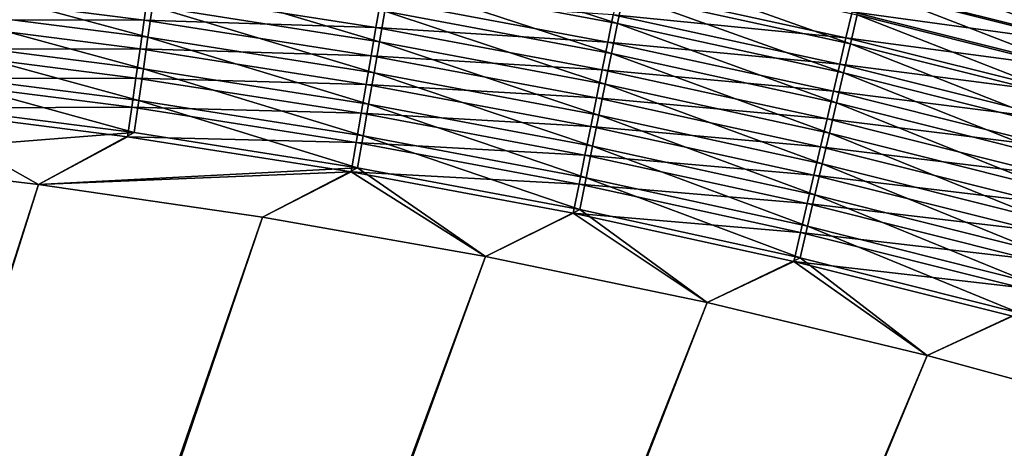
# Model space of a CAD drawing. Header units: metres. Extents: x -1 to 1402, y -1402 to 1.
# Tile 372 of 436: x 926 to 979, y -170 to -147. Entities that reach past the tile are written whole.
import ezdxf

# ---------------------------------------------------------------- set-up
doc = ezdxf.new("R2010")
doc.units = ezdxf.units.M

msp = doc.modelspace()

# ---------------------------------------------------------------- linework, layer by layer
at = {"layer": 'None0'}
for points in [[(945.740112, -143.552155, -500.254333), (957.729431, -147.449509, -500.922638), (945.463562, -145.150177, -500.923889)], [(957.729431, -147.449509, -500.922638), (945.740112, -143.552155, -500.254333), (958.052734, -145.860153, -500.252747)], [(958.369385, -144.303772, -499.508514), (970.287415, -148.535614, -500.251068), (958.052734, -145.860153, -500.252747)], [(958.369385, -144.303772, -499.508514), (970.650635, -146.989258, -499.506409), (970.287415, -148.535614, -500.251068)], [(983.244324, -148.5495, -498.686707), (971.005493, -145.478592, -498.689392), (971.351257, -144.006592, -497.802002)], [(971.351257, -144.006592, -497.802002), (983.635315, -147.088593, -497.798798), (983.244324, -148.5495, -498.686707)], [(944.895569, -148.431931, -502.033752), (932.65387, -146.506119, -502.034393), (932.892639, -144.844925, -501.518188)], [(932.892639, -144.844925, -501.518188), (945.181763, -146.778122, -501.517334), (944.895569, -148.431931, -502.033752)], [(920.349426, -144.929138, -502.035004), (932.411987, -148.18898, -502.472961), (920.154663, -146.617996, -502.473358)], [(920.349426, -144.929138, -502.035004), (932.65387, -146.506119, -502.034393), (932.411987, -148.18898, -502.472961)], [(945.463562, -145.150177, -500.923889), (957.400085, -149.068634, -501.516388), (945.181763, -146.778122, -501.517334)], [(945.463562, -145.150177, -500.923889), (957.729431, -147.449509, -500.922638), (957.400085, -149.068634, -501.516388)], [(919.744202, -147.258972, -499.552765), (932.212524, -147.269394, -499.148438), (919.922424, -145.703262, -499.148987)], [(919.922424, -145.703262, -499.148987), (932.212524, -147.269394, -499.148438), (932.431396, -145.73912, -498.673004)], [(932.212524, -147.269394, -499.148438), (944.703247, -147.660553, -498.672211), (932.431396, -145.73912, -498.673004)], [(932.431396, -145.73912, -498.673004), (944.703247, -147.660553, -498.672211), (944.96167, -146.160904, -498.12561)], [(957.50415, -146.983231, -497.507507), (970.049194, -148.219986, -496.820099), (957.794739, -145.549469, -496.821991)], [(969.916443, -150.114731, -500.921356), (957.729431, -147.449509, -500.922638), (958.052734, -145.860153, -500.252747)], [(957.794739, -145.549469, -496.821991), (970.049194, -148.219986, -496.820099), (970.375061, -146.828323, -496.067566)], [(958.052734, -145.860153, -500.252747), (970.287415, -148.535614, -500.251068), (969.916443, -150.114731, -500.921356)], [(970.375061, -146.828323, -496.067566), (982.943359, -148.536911, -495.247284), (970.692566, -145.472244, -495.250244)], [(971.005493, -145.478592, -498.689392), (982.84314, -150.048767, -499.504211), (970.650635, -146.989258, -499.506409)], [(970.692566, -145.472244, -495.250244), (982.943359, -148.536911, -495.247284), (983.292419, -147.229095, -494.366516)], [(982.84314, -150.048767, -499.504211), (971.005493, -145.478592, -498.689392), (983.244324, -148.5495, -498.686707)], [(932.65387, -146.506119, -502.034393), (944.605591, -150.1073, -502.472534), (932.411987, -148.18898, -502.472961)], [(944.605591, -150.1073, -502.472534), (932.65387, -146.506119, -502.034393), (944.895569, -148.431931, -502.033752)], [(944.703247, -147.660553, -498.672211), (957.207397, -148.447372, -498.124512), (944.96167, -146.160904, -498.12561)], [(944.96167, -146.160904, -498.12561), (957.207397, -148.447372, -498.124512), (957.50415, -146.983231, -497.507507)], [(920.154663, -146.617996, -502.473358), (932.167603, -149.889191, -502.833221), (919.957886, -148.324265, -502.833466)], [(920.154663, -146.617996, -502.473358), (932.411987, -148.18898, -502.472961), (932.167603, -149.889191, -502.833221)], [(945.181763, -146.778122, -501.517334), (957.065491, -150.713501, -502.033112), (944.895569, -148.431931, -502.033752)], [(945.181763, -146.778122, -501.517334), (957.400085, -149.068634, -501.516388), (957.065491, -150.713501, -502.033112)], [(957.207397, -148.447372, -498.124512), (969.715637, -149.644547, -497.505981), (957.50415, -146.983231, -497.507507)], [(957.50415, -146.983231, -497.507507), (969.715637, -149.644547, -497.505981), (970.049194, -148.219986, -496.820099)], [(970.049194, -148.219986, -496.820099), (982.584229, -149.882767, -496.065125), (970.375061, -146.828323, -496.067566)], [(970.650635, -146.989258, -499.506409), (982.432434, -151.583496, -500.249329), (970.287415, -148.535614, -500.251068)], [(970.375061, -146.828323, -496.067566), (982.584229, -149.882767, -496.065125), (982.943359, -148.536911, -495.247284)], [(970.650635, -146.989258, -499.506409), (982.84314, -150.048767, -499.504211), (982.432434, -151.583496, -500.249329)], [(919.564087, -148.830719, -499.88443), (931.990906, -148.819611, -499.552399), (919.744202, -147.258972, -499.552765)], [(919.744202, -147.258972, -499.552765), (931.990906, -148.819611, -499.552399), (932.212524, -147.269394, -499.148438)], [(931.990906, -148.819611, -499.552399), (944.440735, -149.184036, -499.147888), (932.212524, -147.269394, -499.148438)], [(932.212524, -147.269394, -499.148438), (944.440735, -149.184036, -499.147888), (944.703247, -147.660553, -498.672211)], [(957.729431, -147.449509, -500.922638), (969.538574, -151.723465, -501.515411), (957.400085, -149.068634, -501.516388)], [(969.538574, -151.723465, -501.515411), (957.729431, -147.449509, -500.922638), (969.916443, -150.114731, -500.921356)], [(944.440735, -149.184036, -499.147888), (956.90509, -149.93895, -498.671356), (944.703247, -147.660553, -498.672211)], [(944.703247, -147.660553, -498.672211), (956.90509, -149.93895, -498.671356), (957.207397, -148.447372, -498.124512)], [(931.921326, -151.602432, -503.114502), (919.759583, -150.043594, -503.114655), (919.957886, -148.324265, -502.833466)], [(919.957886, -148.324265, -502.833466), (932.167603, -149.889191, -502.833221), (931.921326, -151.602432, -503.114502)], [(932.411987, -148.18898, -502.472961), (944.312622, -151.799942, -502.832947), (932.167603, -149.889191, -502.833221)], [(932.411987, -148.18898, -502.472961), (944.605591, -150.1073, -502.472534), (944.312622, -151.799942, -502.832947)], [(956.726501, -152.379822, -502.472076), (944.605591, -150.1073, -502.472534), (944.895569, -148.431931, -502.033752)], [(944.895569, -148.431931, -502.033752), (957.065491, -150.713501, -502.033112), (956.726501, -152.379822, -502.472076)], [(956.90509, -149.93895, -498.671356), (969.375, -151.099289, -498.123322), (957.207397, -148.447372, -498.124512)], [(957.207397, -148.447372, -498.124512), (969.375, -151.099289, -498.123322), (969.715637, -149.644547, -497.505981)], [(969.715637, -149.644547, -497.505981), (982.215637, -151.263962, -496.818085), (970.049194, -148.219986, -496.820099)], [(970.287415, -148.535614, -500.251068), (982.013, -153.150757, -500.919983), (969.916443, -150.114731, -500.921356)], [(970.049194, -148.219986, -496.820099), (982.215637, -151.263962, -496.818085), (982.584229, -149.882767, -496.065125)], [(970.287415, -148.535614, -500.251068), (982.432434, -151.583496, -500.249329), (982.013, -153.150757, -500.919983)], [(919.382629, -150.414505, -500.143372), (931.766907, -150.385803, -499.884186), (919.564087, -148.830719, -499.88443)], [(919.564087, -148.830719, -499.88443), (931.766907, -150.385803, -499.884186), (931.990906, -148.819611, -499.552399)], [(931.766907, -150.385803, -499.884186), (944.174744, -150.727386, -499.552002), (931.990906, -148.819611, -499.552399)], [(931.990906, -148.819611, -499.552399), (944.174744, -150.727386, -499.552002), (944.440735, -149.184036, -499.147888)], [(957.400085, -149.068634, -501.516388), (969.154663, -153.357773, -502.03241), (957.065491, -150.713501, -502.033112)], [(957.400085, -149.068634, -501.516388), (969.538574, -151.723465, -501.515411), (969.154663, -153.357773, -502.03241)], [(944.174744, -150.727386, -499.552002), (956.598022, -151.454208, -499.147278), (944.440735, -149.184036, -499.147888)], [(944.440735, -149.184036, -499.147888), (956.598022, -151.454208, -499.147278), (956.90509, -149.93895, -498.671356)], [(969.375, -151.099289, -498.123322), (981.838318, -152.677841, -497.504364), (969.715637, -149.644547, -497.505981)], [(969.715637, -149.644547, -497.505981), (981.838318, -152.677841, -497.504364), (982.215637, -151.263962, -496.818085)], [(919.759583, -150.043594, -503.114655), (931.673767, -153.324402, -503.316132), (919.560303, -151.771698, -503.316193)], [(931.673767, -153.324402, -503.316132), (919.759583, -150.043594, -503.114655), (931.921326, -151.602432, -503.114502)], [(932.167603, -149.889191, -502.833221), (944.017395, -153.505569, -503.114349), (931.921326, -151.602432, -503.114502)], [(932.167603, -149.889191, -502.833221), (944.312622, -151.799942, -502.832947), (944.017395, -153.505569, -503.114349)], [(944.605591, -150.1073, -502.472534), (956.384033, -154.063324, -502.832672), (944.312622, -151.799942, -502.832947)], [(956.384033, -154.063324, -502.832672), (944.605591, -150.1073, -502.472534), (956.726501, -152.379822, -502.472076)], [(956.598022, -151.454208, -499.147278), (969.028015, -152.581299, -498.670471), (956.90509, -149.93895, -498.671356)], [(956.90509, -149.93895, -498.671356), (969.028015, -152.581299, -498.670471), (969.375, -151.099289, -498.123322)], [(981.585754, -154.747406, -501.514404), (969.538574, -151.723465, -501.515411), (969.916443, -150.114731, -500.921356)], [(969.916443, -150.114731, -500.921356), (982.013, -153.150757, -500.919983), (981.585754, -154.747406, -501.514404)], [(919.200195, -152.006363, -500.328979), (931.54126, -151.964005, -500.14325), (919.382629, -150.414505, -500.143372)], [(919.382629, -150.414505, -500.143372), (931.54126, -151.964005, -500.14325), (931.766907, -150.385803, -499.884186)], [(931.54126, -151.964005, -500.14325), (943.906067, -152.286652, -499.883942), (931.766907, -150.385803, -499.884186)], [(931.766907, -150.385803, -499.884186), (943.906067, -152.286652, -499.883942), (944.174744, -150.727386, -499.552002)], [(943.906067, -152.286652, -499.883942), (956.286926, -152.989258, -499.551605), (944.174744, -150.727386, -499.552002)], [(944.174744, -150.727386, -499.552002), (956.286926, -152.989258, -499.551605), (956.598022, -151.454208, -499.147278)], [(957.065491, -150.713501, -502.033112), (968.765747, -155.013412, -502.471619), (956.726501, -152.379822, -502.472076)], [(957.065491, -150.713501, -502.033112), (969.154663, -153.357773, -502.03241), (968.765747, -155.013412, -502.471619)], [(969.028015, -152.581299, -498.670471), (981.453064, -154.121689, -498.12207), (969.375, -151.099289, -498.123322)], [(969.375, -151.099289, -498.123322), (981.453064, -154.121689, -498.12207), (981.838318, -152.677841, -497.504364)], [(931.673767, -153.324402, -503.316132), (914.381592, -154.685791, -503.477753), (919.560303, -151.771698, -503.316193)], [(943.720703, -155.219894, -503.316071), (931.673767, -153.324402, -503.316132), (931.921326, -151.602432, -503.114502)], [(931.921326, -151.602432, -503.114502), (944.017395, -153.505569, -503.114349), (943.720703, -155.219894, -503.316071)], [(944.312622, -151.799942, -502.832947), (956.03894, -155.759766, -503.114227), (944.017395, -153.505569, -503.114349)], [(944.312622, -151.799942, -502.832947), (956.384033, -154.063324, -502.832672), (956.03894, -155.759766, -503.114227)], [(956.286926, -152.989258, -499.551605), (968.675476, -154.086884, -499.146637), (956.598022, -151.454208, -499.147278)], [(956.598022, -151.454208, -499.147278), (968.675476, -154.086884, -499.146637), (969.028015, -152.581299, -498.670471)], [(969.538574, -151.723465, -501.515411), (981.151672, -156.369476, -502.031677), (969.154663, -153.357773, -502.03241)], [(981.151672, -156.369476, -502.031677), (969.538574, -151.723465, -501.515411), (981.585754, -154.747406, -501.514404)], [(914.381592, -154.685791, -500.477753), (926.506104, -156.11409, -500.477753), (919.200195, -152.006363, -500.328979)], [(919.200195, -152.006363, -500.328979), (931.314392, -153.550262, -500.328949), (931.54126, -151.964005, -500.14325)], [(926.506104, -156.11409, -500.477753), (931.314392, -153.550262, -500.328949), (919.200195, -152.006363, -500.328979)], [(931.314392, -153.550262, -500.328949), (943.635315, -153.85788, -500.143127), (931.54126, -151.964005, -500.14325)], [(931.54126, -151.964005, -500.14325), (943.635315, -153.85788, -500.143127), (943.906067, -152.286652, -499.883942)], [(943.635315, -153.85788, -500.143127), (955.972595, -154.540131, -499.883698), (943.906067, -152.286652, -499.883942)], [(943.906067, -152.286652, -499.883942), (955.972595, -154.540131, -499.883698), (956.286926, -152.989258, -499.551605)], [(968.372803, -156.686127, -502.832428), (956.384033, -154.063324, -502.832672), (956.726501, -152.379822, -502.472076)], [(956.726501, -152.379822, -502.472076), (968.765747, -155.013412, -502.471619), (968.372803, -156.686127, -502.832428)], [(968.675476, -154.086884, -499.146637), (981.060486, -155.592606, -498.669556), (969.028015, -152.581299, -498.670471)], [(969.028015, -152.581299, -498.670471), (981.060486, -155.592606, -498.669556), (981.453064, -154.121689, -498.12207)], [(926.506042, -156.114075, -503.477753), (914.381592, -154.685791, -503.477753), (931.673767, -153.324402, -503.316132)], [(943.720703, -155.219894, -503.316071), (926.506042, -156.114075, -503.477753), (931.673767, -153.324402, -503.316132)], [(955.972595, -154.540131, -499.883698), (968.318359, -155.612106, -499.551178), (956.286926, -152.989258, -499.551605)], [(956.286926, -152.989258, -499.551605), (968.318359, -155.612106, -499.551178), (968.675476, -154.086884, -499.146637)], [(969.154663, -153.357773, -502.03241), (980.711914, -158.012711, -502.471161), (968.765747, -155.013412, -502.471619)], [(969.154663, -153.357773, -502.03241), (981.151672, -156.369476, -502.031677), (980.711914, -158.012711, -502.471161)], [(931.314392, -153.550262, -500.328949), (926.506104, -156.11409, -500.477753), (943.363159, -155.437119, -500.328888)], [(943.635315, -153.85788, -500.143127), (931.314392, -153.550262, -500.328949), (943.363159, -155.437119, -500.328888)], [(955.655823, -156.102921, -500.143005), (943.635315, -153.85788, -500.143127), (943.363159, -155.437119, -500.328888)], [(955.972595, -154.540131, -499.883698), (943.635315, -153.85788, -500.143127), (955.655823, -156.102921, -500.143005)], [(944.017395, -153.505569, -503.114349), (955.692078, -157.464844, -503.31604), (943.720703, -155.219894, -503.316071)], [(944.017395, -153.505569, -503.114349), (956.03894, -155.759766, -503.114227), (955.692078, -157.464844, -503.31604)], [(956.384033, -154.063324, -502.832672), (967.976868, -158.371704, -503.114105), (956.03894, -155.759766, -503.114227)], [(967.976868, -158.371704, -503.114105), (956.384033, -154.063324, -502.832672), (968.372803, -156.686127, -502.832428)], [(968.318359, -155.612106, -499.551178), (980.661743, -157.086929, -499.145996), (968.675476, -154.086884, -499.146637)], [(968.675476, -154.086884, -499.146637), (980.661743, -157.086929, -499.145996), (981.060486, -155.592606, -498.669556)], [(926.506104, -156.11409, -500.477753), (914.381592, -154.685791, -500.477753), (759.270203, -676.616821, -500.477753)], [(914.381592, -154.685791, -503.477753), (926.506042, -156.114075, -503.477753), (762.366577, -676.864197, -503.477753)], [(967.95752, -157.153091, -499.883453), (955.972595, -154.540131, -499.883698), (955.655823, -156.102921, -500.143005)], [(968.318359, -155.612106, -499.551178), (955.972595, -154.540131, -499.883698), (967.95752, -157.153091, -499.883453)], [(943.720703, -155.219894, -503.316071), (938.584595, -157.885391, -503.477753), (926.506042, -156.114075, -503.477753)], [(926.506104, -156.11409, -500.477753), (938.584595, -157.885391, -500.477753), (943.363159, -155.437119, -500.328888)], [(950.60614, -160.006927, -503.477753), (938.584595, -157.885391, -503.477753), (943.720703, -155.219894, -503.316071)], [(943.363159, -155.437119, -500.328888), (938.584595, -157.885391, -500.477753), (950.60614, -160.006927, -500.477753)], [(943.363159, -155.437119, -500.328888), (950.60614, -160.006927, -500.477753), (955.337524, -157.67366, -500.328857)], [(943.363159, -155.437119, -500.328888), (955.337524, -157.67366, -500.328857), (955.655823, -156.102921, -500.143005)], [(955.692078, -157.464844, -503.31604), (950.60614, -160.006927, -503.477753), (943.720703, -155.219894, -503.316071)], [(968.765747, -155.013412, -502.471619), (980.267639, -159.672928, -502.832153), (968.372803, -156.686127, -502.832428)], [(968.765747, -155.013412, -502.471619), (980.711914, -158.012711, -502.471161), (980.267639, -159.672928, -502.832153)], [(956.03894, -155.759766, -503.114227), (967.578918, -160.065872, -503.31601), (955.692078, -157.464844, -503.31604)], [(956.03894, -155.759766, -503.114227), (967.976868, -158.371704, -503.114105), (967.578918, -160.065872, -503.31601)], [(980.257751, -158.600769, -499.550751), (968.318359, -155.612106, -499.551178), (967.95752, -157.153091, -499.883453)], [(980.661743, -157.086929, -499.145996), (968.318359, -155.612106, -499.551178), (980.257751, -158.600769, -499.550751)], [(938.584595, -157.885391, -500.477753), (926.506104, -156.11409, -500.477753), (759.270203, -676.616821, -500.477753)], [(762.366577, -676.864197, -503.477753), (926.506042, -156.114075, -503.477753), (938.584595, -157.885391, -503.477753)], [(955.337524, -157.67366, -500.328857), (967.593933, -158.705887, -500.142883), (955.655823, -156.102921, -500.143005)], [(955.655823, -156.102921, -500.143005), (967.593933, -158.705887, -500.142883), (967.95752, -157.153091, -499.883453)], [(979.819946, -161.345901, -503.113953), (967.976868, -158.371704, -503.114105), (968.372803, -156.686127, -502.832428)], [(968.372803, -156.686127, -502.832428), (980.267639, -159.672928, -502.832153), (979.819946, -161.345901, -503.113953)], [(962.559814, -162.485901, -503.477753), (950.60614, -160.006927, -503.477753), (955.692078, -157.464844, -503.31604)], [(967.578918, -160.065872, -503.31601), (962.559814, -162.485901, -503.477753), (955.692078, -157.464844, -503.31604)], [(967.593933, -158.705887, -500.142883), (979.849609, -160.130249, -499.88324), (967.95752, -157.153091, -499.883453)], [(967.95752, -157.153091, -499.883453), (979.849609, -160.130249, -499.88324), (980.257751, -158.600769, -499.550751)], [(759.270203, -676.616821, -500.477753), (950.60614, -160.006927, -500.477753), (938.584595, -157.885391, -500.477753)], [(938.584595, -157.885391, -503.477753), (950.60614, -160.006927, -503.477753), (762.366577, -676.864197, -503.477753)], [(950.60614, -160.006927, -500.477753), (962.559814, -162.485886, -500.477753), (955.337524, -157.67366, -500.328857)], [(955.337524, -157.67366, -500.328857), (962.559814, -162.485886, -500.477753), (967.228516, -160.266617, -500.328827)], [(967.593933, -158.705887, -500.142883), (955.337524, -157.67366, -500.328857), (967.228516, -160.266617, -500.328827)], [(979.438354, -161.671478, -500.142792), (967.593933, -158.705887, -500.142883), (967.228516, -160.266617, -500.328827)], [(967.976868, -158.371704, -503.114105), (979.369995, -163.027405, -503.315948), (967.578918, -160.065872, -503.31601)], [(979.849609, -160.130249, -499.88324), (967.593933, -158.705887, -500.142883), (979.438354, -161.671478, -500.142792)], [(979.369995, -163.027405, -503.315948), (967.976868, -158.371704, -503.114105), (979.819946, -161.345901, -503.113953)], [(962.559814, -162.485886, -500.477753), (950.60614, -160.006927, -500.477753), (759.270203, -676.616821, -500.477753)], [(950.60614, -160.006927, -503.477753), (962.559814, -162.485901, -503.477753), (762.366577, -676.864197, -503.477753)], [(974.433777, -165.328995, -503.477753), (962.559814, -162.485901, -503.477753), (967.578918, -160.065872, -503.31601)], [(962.559814, -162.485886, -500.477753), (974.433777, -165.328979, -500.477753), (967.228516, -160.266617, -500.328827)], [(967.228516, -160.266617, -500.328827), (974.433777, -165.328979, -500.477753), (979.024963, -163.220566, -500.328796)], [(979.438354, -161.671478, -500.142792), (967.228516, -160.266617, -500.328827), (979.024963, -163.220566, -500.328796)], [(979.369995, -163.027405, -503.315948), (974.433777, -165.328995, -503.477753), (967.578918, -160.065872, -503.31601)], [(974.433777, -165.328979, -500.477753), (962.559814, -162.485886, -500.477753), (759.270203, -676.616821, -500.477753)], [(762.366577, -676.864197, -503.477753), (962.559814, -162.485901, -503.477753), (974.433777, -165.328995, -503.477753)], [(986.21344, -168.541031, -503.477753), (974.433777, -165.328995, -503.477753), (979.369995, -163.027405, -503.315948)], [(974.433777, -165.328979, -500.477753), (986.21344, -168.541031, -500.477753), (979.024963, -163.220566, -500.328796)], [(759.270203, -676.616821, -500.477753), (986.21344, -168.541031, -500.477753), (974.433777, -165.328979, -500.477753)], [(974.433777, -165.328995, -503.477753), (986.21344, -168.541031, -503.477753), (762.366577, -676.864197, -503.477753)], [(997.883667, -172.126526, -500.477753), (986.21344, -168.541031, -500.477753), (759.270203, -676.616821, -500.477753)], [(986.21344, -168.541031, -503.477753), (997.883667, -172.126511, -503.477753), (762.366577, -676.864197, -503.477753)]]:
    msp.add_3dface(points, dxfattribs=at)

doc.saveas('drawing.dxf')
